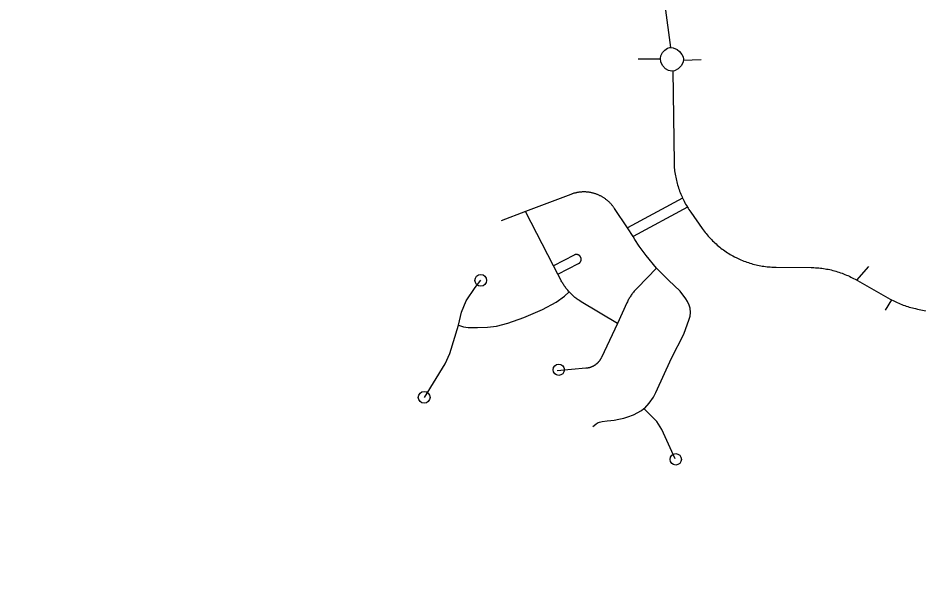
# Model space of a CAD drawing. Extents: x -19 to 366, y -4 to 359.
# Drawn here: x 140.926 to 141.816, y 195.103 to 195.659 of the extents above; entities that cross this region are included whole.
import ezdxf

# ---------------------------------------------------------------- set-up
doc = ezdxf.new("R2010")
doc.units = 0
doc.layers.add('R_Striping', color=7, linetype='Continuous')
doc.layers.add('Sheet Fence', color=7, linetype='Continuous')

msp = doc.modelspace()

# ---------------------------------------------------------------- linework, layer by layer
at = {"layer": 'R_Striping'}
msp.add_line((141.53415, 195.44253), (141.52863, 195.45113), dxfattribs=at)
for points in [[(141.56569, 195.67149), (141.57138, 195.62941)], [(141.57768, 195.62743), (141.58011, 195.62551), (141.58255, 195.62272), (141.58377, 195.62028), (141.58395, 195.61802), (141.58377, 195.61488), (141.58186, 195.61122), (141.57872, 195.60843), (141.57524, 195.60651), (141.57245, 195.60622), (141.5692, 195.60669), (141.56629, 195.60843), (141.56339, 195.61157), (141.56165, 195.61517), (141.56118, 195.61854), (141.56165, 195.62133), (141.56339, 195.6247), (141.56571, 195.62679), (141.56827, 195.62876), (141.57071, 195.62946), (141.57396, 195.62923), (141.57768, 195.62743)], [(141.56125, 195.6181), (141.53928, 195.61786)], [(141.58389, 195.61694), (141.6016, 195.61764)], [(141.57342, 195.60632), (141.57471, 195.51522), (141.57478, 195.51365), (141.57487, 195.51207), (141.57501, 195.5105), (141.57518, 195.50892), (141.57534, 195.50736), (141.57558, 195.50579), (141.57582, 195.50423), (141.57608, 195.50267), (141.57638, 195.50113), (141.57669, 195.49958), (141.57705, 195.49804), (141.57742, 195.49651), (141.57782, 195.49498), (141.57825, 195.49346), (141.57872, 195.49195), (141.57919, 195.49044), (141.57971, 195.48895), (141.58023, 195.48746), (141.58079, 195.48598), (141.58138, 195.48452), (141.58199, 195.48306), (141.58263, 195.48162), (141.58314, 195.4805)], [(141.52863, 195.45113), (141.51592, 195.47004), (141.51557, 195.47057), (141.51522, 195.47109), (141.51485, 195.4716), (141.51448, 195.47211), (141.51411, 195.47261), (141.51372, 195.47311), (141.5133, 195.4736), (141.51291, 195.47408), (141.51249, 195.47455), (141.51205, 195.47502), (141.51164, 195.47548), (141.51117, 195.47593), (141.51073, 195.47637), (141.51027, 195.47681), (141.50981, 195.47724), (141.50934, 195.47766), (141.50886, 195.47807), (141.50837, 195.47847), (141.50789, 195.47887), (141.50738, 195.47925), (141.50687, 195.47963), (141.50636, 195.48), (141.50585, 195.48035), (141.50532, 195.4807), (141.50479, 195.48105), (141.50426, 195.48138), (141.5037, 195.4817), (141.50315, 195.48201), (141.5026, 195.48231), (141.50204, 195.4826), (141.50149, 195.48289), (141.50091, 195.48316), (141.50034, 195.48342), (141.49976, 195.48368), (141.49918, 195.48392), (141.49859, 195.48415), (141.49799, 195.48438), (141.49741, 195.48459), (141.49681, 195.48479), (141.49619, 195.48498), (141.49559, 195.48516), (141.495, 195.48533), (141.49438, 195.48549), (141.49376, 195.48564), (141.49316, 195.48578), (141.49254, 195.48591), (141.49192, 195.48602), (141.49128, 195.48613), (141.49066, 195.48622), (141.49004, 195.48631), (141.4894, 195.48638), (141.48878, 195.48644), (141.48817, 195.48649), (141.48752, 195.48653), (141.48688, 195.48656), (141.48627, 195.48658), (141.48563, 195.48659), (141.48499, 195.48658), (141.48437, 195.48657), (141.48374, 195.48654), (141.4831, 195.4865), (141.48248, 195.48646), (141.48184, 195.4864), (141.48123, 195.48633), (141.48059, 195.48625), (141.47998, 195.48615), (141.47934, 195.48605), (141.47873, 195.48594), (141.47812, 195.48581), (141.47748, 195.48568), (141.47687, 195.48553), (141.47626, 195.48537), (141.47565, 195.48521), (141.47504, 195.48503), (141.47445, 195.48484), (141.47384, 195.48464), (141.47326, 195.48443), (141.47265, 195.48421), (141.42787, 195.46709)], [(141.58314, 195.4805), (141.52863, 195.45113)], [(141.58314, 195.4805), (141.58329, 195.48018), (141.58397, 195.47876), (141.58468, 195.47735), (141.58543, 195.47595)], [(141.58543, 195.47595), (141.58618, 195.47457), (141.58696, 195.4732), (141.58797, 195.47153)], [(141.42787, 195.46709), (141.40389, 195.45792)], [(141.4555, 195.41356), (141.42787, 195.46709)], [(141.58797, 195.47153), (141.53415, 195.44253)], [(141.58797, 195.47153), (141.5886, 195.4705), (141.58947, 195.46917), (141.59118, 195.46663), (141.60266, 195.45038), (141.60357, 195.44909), (141.60453, 195.44783), (141.60549, 195.44658), (141.60648, 195.44535), (141.60749, 195.44413), (141.60852, 195.44294), (141.60957, 195.44176), (141.61065, 195.4406), (141.61172, 195.43946), (141.61285, 195.43833), (141.61397, 195.43723), (141.61511, 195.43615), (141.61628, 195.43509), (141.61747, 195.43404), (141.61867, 195.43302), (141.6199, 195.43202), (141.62114, 195.43105), (141.6224, 195.43009), (141.62366, 195.42916), (141.62494, 195.42824), (141.62625, 195.42735), (141.62758, 195.42649), (141.62891, 195.42564), (141.63026, 195.42482), (141.63163, 195.42403), (141.633, 195.42326), (141.6344, 195.42251), (141.63693, 195.42122), (141.64086, 195.41942), (141.64233, 195.41881), (141.64379, 195.41822), (141.64525, 195.41766), (141.64673, 195.41713), (141.64824, 195.41662), (141.64975, 195.41615), (141.65125, 195.41569), (141.65278, 195.41526), (141.65431, 195.41486), (141.65584, 195.41449), (141.65736, 195.41414), (141.65891, 195.41382), (141.66046, 195.41352), (141.66203, 195.41326), (141.66358, 195.41301), (141.66515, 195.4128), (141.66672, 195.41262), (141.66829, 195.41246), (141.66985, 195.41233), (141.67144, 195.41223), (141.67301, 195.41215), (141.67573, 195.41209), (141.71027, 195.41178), (141.71312, 195.41171), (141.71471, 195.41163), (141.71627, 195.41153), (141.71784, 195.4114), (141.71943, 195.41124), (141.72098, 195.41105), (141.72255, 195.41083), (141.72412, 195.41059), (141.72567, 195.41032), (141.72721, 195.41002), (141.72876, 195.4097), (141.73029, 195.40935), (141.73184, 195.40897), (141.73337, 195.40857), (141.73487, 195.40814), (141.73638, 195.40768), (141.73788, 195.4072), (141.73939, 195.40669), (141.74088, 195.40615), (141.74234, 195.40559), (141.7438, 195.40501), (141.74526, 195.40439), (141.7467, 195.40375), (141.74814, 195.40309), (141.74956, 195.40241), (141.75096, 195.40169), (141.75235, 195.40095), (141.75375, 195.40019), (141.78854, 195.38064), (141.78993, 195.37988), (141.79133, 195.37914), (141.79272, 195.37842), (141.79414, 195.37774), (141.79558, 195.37707), (141.79702, 195.37644), (141.79849, 195.37582), (141.79995, 195.37524), (141.80143, 195.37468), (141.80292, 195.37414), (141.8044, 195.37363)], [(141.55727, 195.41112), (141.54723, 195.42364), (141.54021, 195.43291), (141.53602, 195.43936), (141.53415, 195.44253)], [(141.48206, 195.42269), (141.48201, 195.42276), (141.48196, 195.42283), (141.48191, 195.42289), (141.48186, 195.42296), (141.48181, 195.42302), (141.48174, 195.42308), (141.48169, 195.42314), (141.48164, 195.42321), (141.48159, 195.42326), (141.48152, 195.42332), (141.48147, 195.42338), (141.4814, 195.42344), (141.48135, 195.42349), (141.48128, 195.42355), (141.48123, 195.4236), (141.48115, 195.42365), (141.48108, 195.4237), (141.48103, 195.42375), (141.48096, 195.4238), (141.48089, 195.42385), (141.48081, 195.4239), (141.48074, 195.42394), (141.48067, 195.42399), (141.4806, 195.42403), (141.48053, 195.42407), (141.48048, 195.42411), (141.48038, 195.42415), (141.48031, 195.42419), (141.48024, 195.42422), (141.48016, 195.42426), (141.48009, 195.42429), (141.48002, 195.42433), (141.47995, 195.42436), (141.47988, 195.42439), (141.47978, 195.42441), (141.47971, 195.42444), (141.47964, 195.42447), (141.47954, 195.42449), (141.47947, 195.42451), (141.4794, 195.42454), (141.4793, 195.42456), (141.47923, 195.42458), (141.47916, 195.42459), (141.47906, 195.42461), (141.47899, 195.42463), (141.4789, 195.42464), (141.47883, 195.42465), (141.47875, 195.42466), (141.47866, 195.42467), (141.47859, 195.42468), (141.47849, 195.42468), (141.47842, 195.42469), (141.47833, 195.42469), (141.47826, 195.42469), (141.47816, 195.42469), (141.47809, 195.42469), (141.478, 195.42469), (141.47793, 195.42468), (141.47783, 195.42468), (141.47776, 195.42467), (141.47767, 195.42466), (141.47759, 195.42465), (141.4775, 195.42464), (141.47743, 195.42463), (141.47734, 195.42462), (141.47726, 195.4246), (141.47719, 195.42458), (141.4771, 195.42457), (141.47703, 195.42455), (141.47694, 195.42452), (141.47687, 195.4245), (141.47679, 195.42448), (141.4767, 195.42445), (141.47663, 195.42443), (141.47656, 195.4244), (141.47647, 195.42437), (141.4764, 195.42434), (141.47633, 195.42431), (141.47623, 195.42427), (141.47616, 195.42424), (141.47602, 195.42417), (141.4555, 195.41356)], [(141.45985, 195.40515), (141.48037, 195.41575), (141.48044, 195.41578), (141.48051, 195.41583), (141.48058, 195.41587), (141.48065, 195.41591), (141.48072, 195.41595), (141.48079, 195.416), (141.48086, 195.41604), (141.48093, 195.41609), (141.481, 195.41614), (141.48107, 195.41619), (141.48114, 195.41624), (141.48118, 195.41629), (141.48125, 195.41634), (141.48132, 195.4164), (141.48137, 195.41645), (141.48144, 195.41651), (141.48151, 195.41657), (141.48155, 195.41662), (141.48162, 195.41668), (141.48167, 195.41674), (141.48174, 195.4168), (141.48178, 195.41687), (141.48183, 195.41693), (141.4819, 195.41699), (141.48194, 195.41706), (141.48199, 195.41713), (141.48203, 195.41719), (141.48208, 195.41726), (141.48212, 195.41733), (141.48217, 195.4174), (141.48222, 195.41747), (141.48226, 195.41754), (141.48231, 195.41761), (141.48235, 195.41768), (141.4824, 195.41775), (141.48242, 195.41783), (141.48246, 195.4179), (141.48248, 195.41798), (141.48253, 195.41805), (141.48255, 195.41813), (141.4826, 195.4182), (141.48262, 195.41828), (141.48264, 195.41836), (141.48268, 195.41844), (141.48271, 195.41852), (141.48273, 195.41859), (141.48275, 195.41867), (141.48277, 195.41875), (141.48279, 195.41883), (141.48281, 195.41892), (141.48283, 195.419), (141.48285, 195.41908), (141.48285, 195.41916), (141.48287, 195.41924), (141.48289, 195.41932), (141.48289, 195.4194), (141.48291, 195.41948), (141.48291, 195.41957), (141.48291, 195.41965), (141.48293, 195.41973), (141.48293, 195.41982), (141.48292, 195.4199), (141.48292, 195.41998), (141.48292, 195.42006), (141.48292, 195.42015), (141.48291, 195.42023), (141.48291, 195.42031), (141.48291, 195.42039), (141.48291, 195.42048), (141.48288, 195.42056), (141.48288, 195.42064), (141.48288, 195.42072), (141.48285, 195.4208), (141.48282, 195.42088), (141.48282, 195.42097), (141.4828, 195.42104), (141.48277, 195.42112), (141.48277, 195.42121), (141.48274, 195.42129), (141.48271, 195.42137), (141.48269, 195.42144), (141.48266, 195.42152), (141.48264, 195.4216), (141.48261, 195.42168), (141.48256, 195.42175), (141.48253, 195.42183), (141.48251, 195.4219), (141.48248, 195.42198), (141.48243, 195.42206), (141.48241, 195.42213), (141.48236, 195.4222), (141.48233, 195.42228), (141.48228, 195.42235), (141.48223, 195.42242), (141.48218, 195.42249), (141.48216, 195.42256), (141.48211, 195.42263), (141.48206, 195.42269)], [(141.45985, 195.40515), (141.4555, 195.41356)], [(141.55727, 195.41112), (141.53845, 195.39184), (141.53781, 195.39116), (141.53717, 195.39046), (141.53652, 195.38976), (141.53591, 195.38904), (141.53531, 195.38831), (141.53472, 195.38757), (141.53413, 195.38682), (141.53356, 195.38607), (141.53301, 195.3853), (141.53247, 195.38452), (141.53194, 195.38373), (141.53142, 195.38294), (141.53093, 195.38213), (141.53043, 195.38132), (141.52998, 195.3805), (141.52951, 195.37966), (141.52906, 195.37883), (141.52864, 195.37798), (141.52808, 195.37681), (141.51867, 195.35655)], [(141.54499, 195.27213), (141.54593, 195.27278), (141.55029, 195.27761), (141.55429, 195.28361), (141.55676, 195.28821), (141.57236, 195.32195), (141.58436, 195.34574), (141.58978, 195.36058), (141.59066, 195.36382), (141.59113, 195.36735), (141.59054, 195.37171), (141.5896, 195.37453), (141.58819, 195.37818), (141.58654, 195.38089), (141.58077, 195.38831), (141.56912, 195.39938), (141.55727, 195.41112)], [(141.75566, 195.39912), (141.76738, 195.41277)], [(141.47085, 195.38784), (141.47025, 195.38852), (141.46962, 195.38924), (141.46903, 195.38997), (141.46843, 195.39071), (141.46784, 195.39146), (141.46728, 195.39222), (141.46673, 195.39298), (141.46619, 195.39376), (141.46567, 195.39455), (141.46515, 195.39535), (141.46465, 195.39615), (141.46415, 195.39696), (141.4637, 195.39779), (141.46322, 195.39862), (141.4628, 195.39945), (141.45985, 195.40515)], [(141.36139, 195.35474), (141.36438, 195.36756), (141.369, 195.37881), (141.37804, 195.39204), (141.38355, 195.39932)], [(141.36139, 195.35474), (141.36658, 195.35301), (141.37099, 195.35256), (141.38025, 195.35256), (141.39016, 195.35278), (141.3992, 195.35389), (141.41022, 195.35675), (141.42609, 195.36227), (141.4446, 195.37021), (141.45823, 195.37764), (141.46631, 195.38338), (141.47085, 195.38784)], [(141.51867, 195.35655), (141.48284, 195.37797), (141.4814, 195.37887), (141.4806, 195.3794), (141.4798, 195.37993), (141.47905, 195.38047), (141.47828, 195.38103), (141.47752, 195.38161), (141.47677, 195.38219), (141.47604, 195.38279), (141.47532, 195.3834), (141.47461, 195.38402), (141.4739, 195.38466), (141.47322, 195.38531), (141.47254, 195.38597), (141.47188, 195.38664), (141.47085, 195.38784)], [(141.78994, 195.37987), (141.78356, 195.3697)], [(141.8044, 195.37363), (141.80591, 195.37315), (141.80741, 195.37269), (141.80894, 195.37226), (141.81047, 195.37186), (141.812, 195.37148), (141.81352, 195.37113), (141.81538, 195.37074), (141.89472, 195.35514)], [(141.32779, 195.2831), (141.34829, 195.31662), (141.35291, 195.32676), (141.36139, 195.35474), (141.36133, 195.35451)], [(141.51867, 195.35655), (141.50298, 195.32281), (141.50276, 195.32238), (141.50262, 195.32209), (141.50247, 195.3218), (141.50231, 195.32151), (141.50215, 195.32123), (141.50197, 195.32095), (141.50181, 195.32067), (141.50163, 195.3204), (141.50145, 195.32013), (141.50127, 195.31986), (141.50107, 195.3196), (141.50088, 195.31934), (141.50068, 195.31908), (141.50047, 195.31882), (141.50027, 195.31857), (141.50006, 195.31833), (141.49983, 195.31808), (141.4996, 195.31785), (141.4994, 195.31761), (141.49917, 195.31738), (141.49891, 195.31715), (141.49868, 195.31693), (141.49845, 195.31671), (141.4982, 195.31649), (141.49794, 195.31628), (141.49769, 195.31608), (141.49744, 195.31588), (141.49718, 195.31568), (141.49693, 195.31549), (141.49665, 195.3153), (141.49637, 195.31512), (141.49611, 195.31494), (141.49583, 195.31476), (141.49556, 195.3146), (141.49528, 195.31443), (141.495, 195.31427), (141.49469, 195.31412), (141.49441, 195.31397), (141.49411, 195.31383), (141.49383, 195.31369), (141.49353, 195.31355), (141.49322, 195.31343), (141.49292, 195.31331), (141.49261, 195.31319), (141.49231, 195.31307), (141.492, 195.31297), (141.4917, 195.31287), (141.49139, 195.31277), (141.49106, 195.31268), (141.49076, 195.31259), (141.49043, 195.31251), (141.49012, 195.31244), (141.4898, 195.31237), (141.48949, 195.31231), (141.48916, 195.31225), (141.48883, 195.3122), (141.48852, 195.31215), (141.48819, 195.31211), (141.48786, 195.31207), (141.48755, 195.31205), (141.45899, 195.3097)], [(141.49438, 195.25452), (141.49732, 195.25688), (141.49909, 195.25818), (141.50085, 195.25888), (141.50379, 195.25947), (141.50874, 195.25994), (141.51227, 195.26041), (141.51556, 195.26088), (141.52027, 195.26183), (141.5251, 195.26289), (141.5291, 195.26395), (141.53463, 195.26595), (141.54252, 195.27042), (141.54499, 195.27213)], [(141.57581, 195.22256), (141.5627, 195.2516), (141.55783, 195.25929), (141.54499, 195.27213)]]:
    msp.add_lwpolyline(points, dxfattribs=at)
for centre, radius in [((141.38355, 195.3991), 0.0058), ((141.46069, 195.31066), 0.00558), ((141.32757, 195.28332), 0.0058), ((141.57638, 195.22199), 0.00562)]:
    msp.add_circle(centre, radius, dxfattribs=at)
at = {"layer": 'Sheet Fence'}
for points in [[(146.77834, 1.69699), (146.57878, 10.31313), (146.37852, 18.92942), (146.17757, 27.54584), (145.97591, 36.16241), (145.77356, 44.77911), (145.57052, 53.39596), (145.36679, 62.01295), (145.16236, 70.63008), (144.95724, 79.24735), (144.75142, 87.86477), (144.54492, 96.48232), (144.33773, 105.10002), (144.12986, 113.71787), (143.92129, 122.33585), (143.71204, 130.95398), (143.5021, 139.57225), (143.29148, 148.19067), (143.08018, 156.80923), (142.8682, 165.42794), (142.65553, 174.04679), (142.44218, 182.66579), (142.22816, 191.28493), (142.01345, 199.90421), (141.79807, 208.52365), (141.58202, 217.14322), (141.36528, 225.76295), (141.14788, 234.38282), (140.9298, 243.00284), (140.71105, 251.623), (140.49162, 260.24332), (140.27153, 268.86377), (140.05077, 277.48438), (139.82934, 286.10514), (139.60724, 294.72604), (139.38447, 303.34709), (139.16105, 311.96829), (138.93695, 320.58964), (138.7122, 329.21114), (138.48678, 337.83278), (138.2607, 346.45458)], [(0, 189.51617), (7.11214, 189.52059), (14.22427, 189.53386), (21.33637, 189.55597), (28.44845, 189.58693), (35.56048, 189.62672), (42.67245, 189.67537), (49.78436, 189.73285), (56.89619, 189.79918), (64.00793, 189.87436), (71.11958, 189.95838), (78.23111, 190.05124), (85.34253, 190.15294), (92.45381, 190.26349), (99.56495, 190.38288), (106.67593, 190.51112), (113.78675, 190.6482), (120.89739, 190.79412), (128.00785, 190.94888), (135.11811, 191.11248), (142.22816, 191.28493), (149.33799, 191.46621), (156.44759, 191.65634), (163.55694, 191.85531), (170.66605, 192.06312), (177.77489, 192.27977), (184.88345, 192.50526), (191.99173, 192.73959), (199.09971, 192.98276), (206.20739, 193.23477), (213.31474, 193.49561), (220.42177, 193.7653), (227.52845, 194.04382), (234.63479, 194.33118), (241.74076, 194.62738), (248.84635, 194.93241), (255.95157, 195.24628), (263.05638, 195.56898), (270.16079, 195.90052), (277.26478, 196.24089), (284.36834, 196.5901), (291.47147, 196.94814), (298.57414, 197.31501), (305.67635, 197.69072), (312.77809, 198.07525), (319.87934, 198.46862), (326.9801, 198.87082), (334.08035, 199.28185), (341.18009, 199.7017)]]:
    msp.add_spline(points, degree=3, dxfattribs=at)

doc.saveas('drawing.dxf')
